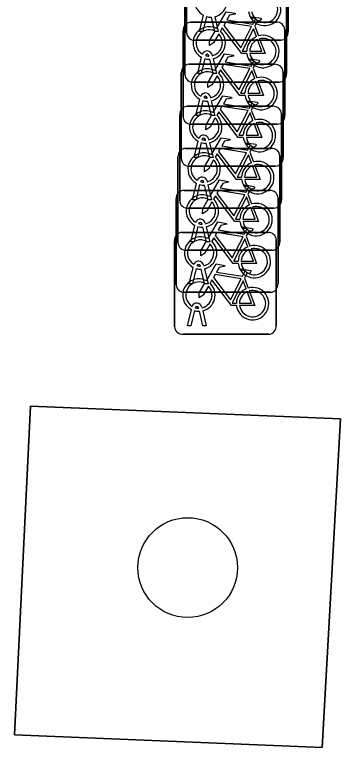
# Model space of a CAD drawing. Extents: x 160888 to 161385, y 386490 to 386908.
# Drawn here: x 161055.92 to 161059.11, y 386738.48 to 386745.67 of the extents above; entities that cross this region are included whole.
import ezdxf

# ---------------------------------------------------------------- set-up
doc = ezdxf.new("R2010")
doc.units = 0
for name, color, linetype in [('IMGEO_Boom', 7, 'Continuous'), ('IMGEO_Fietsenrek', 7, 'Continuous'), ('IMGEO_Groenvoorziening', 7, 'Continuous'), ('IMGEO_Voetpad_open', 7, 'Continuous')]:
    doc.layers.add(name, color=color, linetype=linetype)

msp = doc.modelspace()

# ---------------------------------------------------------------- linework, layer by layer
at = {"layer": 'IMGEO_Boom'}
msp.add_circle((161057.614, 386740.244), 0.4892, dxfattribs=at)
at = {"layer": 'IMGEO_Fietsenrek'}
for p, q in [((161058.6015, 386746.3401), (161058.6015, 386745.4992)), ((161058.6015, 386745.4992), (161058.6015, 386746.3401)), ((161057.6025, 386745.4899), (161057.6025, 386746.3308)), ((161057.6025, 386746.3308), (161057.6025, 386745.4899)), ((161057.5855, 386745.0779), (161057.5855, 386745.9188)), ((161057.5855, 386745.9188), (161057.5855, 386745.0779)), ((161058.5845, 386745.9281), (161058.5845, 386745.0872)), ((161058.5845, 386745.0872), (161058.5845, 386745.9281)), ((161057.7295, 386745.4993), (161057.7678, 386745.6593)), ((161057.7982, 386745.6471), (161057.7629, 386745.4993)), ((161057.881, 386745.4993), (161057.8471, 386745.641)), ((161057.8794, 386745.6453), (161057.9144, 386745.4993)), ((161057.6429, 386745.5905), (161058.4838, 386745.5905)), ((161058.4838, 386745.5905), (161057.6429, 386745.5905)), ((161058.2722, 386745.5522), (161058.3085, 386745.457)), ((161057.5685, 386744.6659), (161057.5685, 386745.5068)), ((161057.5685, 386745.5068), (161057.5685, 386744.6659)), ((161057.7629, 386745.4993), (161057.7295, 386745.4993)), ((161057.9144, 386745.4993), (161057.881, 386745.4993)), ((161058.5675, 386745.5161), (161058.5675, 386744.6752)), ((161058.5675, 386744.6752), (161058.5675, 386745.5161)), ((161058.5271, 386745.4155), (161057.6862, 386745.4155)), ((161057.6862, 386745.4155), (161058.5271, 386745.4155)), ((161057.8229, 386745.2589), (161057.8219, 386745.2632)), ((161057.8536, 386745.2704), (161057.8554, 386745.2625)), ((161057.7125, 386745.0873), (161057.7508, 386745.2473)), ((161057.7812, 386745.2351), (161057.7459, 386745.0873)), ((161057.864, 386745.0873), (161057.8301, 386745.229)), ((161057.8624, 386745.2333), (161057.8974, 386745.0873)), ((161057.6259, 386745.1785), (161058.4668, 386745.1785)), ((161058.4668, 386745.1785), (161057.6259, 386745.1785)), ((161058.2552, 386745.1402), (161058.2915, 386745.045)), ((161057.5515, 386744.2539), (161057.5515, 386745.0948)), ((161057.5515, 386745.0948), (161057.5515, 386744.2539)), ((161057.7459, 386745.0873), (161057.7125, 386745.0873)), ((161057.8974, 386745.0873), (161057.864, 386745.0873)), ((161058.5505, 386745.1041), (161058.5505, 386744.2632)), ((161058.5505, 386744.2632), (161058.5505, 386745.1041)), ((161058.5101, 386745.0035), (161057.6692, 386745.0035)), ((161057.6692, 386745.0035), (161058.5101, 386745.0035)), ((161057.6955, 386744.6753), (161057.7338, 386744.8353)), ((161057.8059, 386744.8469), (161057.8049, 386744.8512)), ((161057.8366, 386744.8584), (161057.8384, 386744.8505)), ((161057.6099, 386744.7665), (161058.4508, 386744.7665)), ((161058.4508, 386744.7665), (161057.6099, 386744.7665)), ((161057.7642, 386744.8231), (161057.7289, 386744.6753)), ((161057.847, 386744.6753), (161057.8131, 386744.817)), ((161057.8454, 386744.8213), (161057.8804, 386744.6753)), ((161057.5355, 386743.8419), (161057.5355, 386744.6828)), ((161057.5355, 386744.6828), (161057.5355, 386743.8419)), ((161058.2382, 386744.7282), (161058.2745, 386744.633)), ((161058.5345, 386744.6921), (161058.5345, 386743.8512)), ((161058.5345, 386743.8512), (161058.5345, 386744.6921)), ((161057.7289, 386744.6753), (161057.6955, 386744.6753)), ((161057.8804, 386744.6753), (161057.847, 386744.6753)), ((161058.4931, 386744.5915), (161057.6522, 386744.5915)), ((161057.6522, 386744.5915), (161058.4931, 386744.5915)), ((161057.6785, 386744.2633), (161057.7168, 386744.4233)), ((161057.7472, 386744.4111), (161057.7119, 386744.2633)), ((161057.7889, 386744.4349), (161057.7879, 386744.4392)), ((161057.83, 386744.2633), (161057.7961, 386744.405)), ((161057.8196, 386744.4464), (161057.8214, 386744.4385)), ((161057.8284, 386744.4093), (161057.8634, 386744.2633)), ((161057.5929, 386744.3545), (161058.4338, 386744.3545)), ((161058.4338, 386744.3545), (161057.5929, 386744.3545)), ((161057.5185, 386743.4299), (161057.5185, 386744.2708)), ((161057.5185, 386744.2708), (161057.5185, 386743.4299)), ((161057.7119, 386744.2633), (161057.6785, 386744.2633)), ((161057.8634, 386744.2633), (161057.83, 386744.2633)), ((161058.2222, 386744.3162), (161058.2585, 386744.221)), ((161058.5175, 386744.2801), (161058.5175, 386743.4392)), ((161058.5175, 386743.4392), (161058.5175, 386744.2801)), ((161058.4761, 386744.1795), (161057.6352, 386744.1795)), ((161057.6352, 386744.1795), (161058.4761, 386744.1795)), ((161057.8036, 386744.0344), (161057.8054, 386744.0265)), ((161057.6625, 386743.8513), (161057.7008, 386744.0113)), ((161057.7312, 386743.9991), (161057.6959, 386743.8513)), ((161057.7729, 386744.0229), (161057.7719, 386744.0272)), ((161057.814, 386743.8513), (161057.7801, 386743.993)), ((161057.8124, 386743.9973), (161057.8474, 386743.8513)), ((161057.5759, 386743.9425), (161058.4168, 386743.9425)), ((161058.4168, 386743.9425), (161057.5759, 386743.9425)), ((161058.2052, 386743.9042), (161058.2415, 386743.809)), ((161057.5015, 386743.0179), (161057.5015, 386743.8588)), ((161057.5015, 386743.8588), (161057.5015, 386743.0179)), ((161057.6959, 386743.8513), (161057.6625, 386743.8513)), ((161057.8474, 386743.8513), (161057.814, 386743.8513)), ((161058.5005, 386743.8681), (161058.5005, 386743.0272)), ((161058.5005, 386743.0272), (161058.5005, 386743.8681)), ((161058.4601, 386743.7675), (161057.6192, 386743.7675)), ((161057.6192, 386743.7675), (161058.4601, 386743.7675)), ((161057.7559, 386743.6109), (161057.7549, 386743.6152)), ((161057.7866, 386743.6224), (161057.7884, 386743.6145)), ((161057.6455, 386743.4393), (161057.6838, 386743.5993)), ((161057.7142, 386743.5871), (161057.6789, 386743.4393)), ((161057.797, 386743.4393), (161057.7631, 386743.581)), ((161057.7954, 386743.5853), (161057.8304, 386743.4393)), ((161057.5589, 386743.5305), (161058.3998, 386743.5305)), ((161058.3998, 386743.5305), (161057.5589, 386743.5305)), ((161058.1882, 386743.4922), (161058.2245, 386743.397)), ((161057.4845, 386742.6059), (161057.4845, 386743.4468)), ((161057.4845, 386743.4468), (161057.4845, 386742.6059)), ((161057.6789, 386743.4393), (161057.6455, 386743.4393)), ((161057.8304, 386743.4393), (161057.797, 386743.4393)), ((161058.4835, 386743.4561), (161058.4835, 386742.6152)), ((161058.4835, 386742.6152), (161058.4835, 386743.4561)), ((161058.4431, 386743.3555), (161057.6022, 386743.3555)), ((161057.6022, 386743.3555), (161058.4431, 386743.3555)), ((161057.6285, 386743.0273), (161057.6668, 386743.1873)), ((161057.6972, 386743.1751), (161057.6619, 386743.0273)), ((161057.7389, 386743.1989), (161057.7379, 386743.2032)), ((161057.7696, 386743.2104), (161057.7714, 386743.2025)), ((161057.7784, 386743.1733), (161057.8134, 386743.0273)), ((161057.78, 386743.0273), (161057.7461, 386743.169)), ((161058.1712, 386743.0802), (161058.2075, 386742.985)), ((161057.6619, 386743.0273), (161057.6285, 386743.0273)), ((161057.8134, 386743.0273), (161057.78, 386743.0273)), ((161058.4261, 386742.9435), (161057.5852, 386742.9435)), ((161057.5852, 386742.9435), (161058.4261, 386742.9435)), ((161057.6115, 386742.6153), (161057.6498, 386742.7753)), ((161057.6802, 386742.7631), (161057.6449, 386742.6153)), ((161057.7219, 386742.7869), (161057.7209, 386742.7912)), ((161057.763, 386742.6153), (161057.7291, 386742.757)), ((161057.7526, 386742.7984), (161057.7544, 386742.7905)), ((161057.7614, 386742.7613), (161057.7964, 386742.6153)), ((161057.6449, 386742.6153), (161057.6115, 386742.6153)), ((161057.7964, 386742.6153), (161057.763, 386742.6153)), ((161058.4091, 386742.5315), (161057.5682, 386742.5315)), ((161057.5682, 386742.5315), (161058.4091, 386742.5315))]:
    msp.add_line(p, q, dxfattribs=at)
for points in [[(161057.8981, 386745.5292), (161057.9928, 386745.6927), (161058.079, 386745.6789), (161058.0807, 386745.6702), (161058.0246, 386745.6593), (161057.9984, 386745.614), (161058.2536, 386745.5732)], [(161058.2536, 386745.5732), (161058.2786, 386745.622), (161058.2735, 386745.626), (161058.2503, 386745.6297), (161058.2376, 386745.6372), (161058.2366, 386745.6403), (161058.2388, 386745.6449), (161058.3336, 386745.6298), (161058.3359, 386745.6195), (161058.3265, 386745.6071), (161058.3141, 386745.6007), (161058.2996, 386745.6069), (161058.2722, 386745.5522)], [(161058.2407, 386745.548), (161057.9839, 386745.589), (161057.9672, 386745.5602), (161058.1342, 386745.3399), (161058.2407, 386745.548)], [(161057.9188, 386745.4767), (161057.8672, 386745.3875), (161057.8273, 386745.3615), (161057.8285, 386745.409), (161057.883, 386745.5032)], [(161058.1938, 386745.2845), (161058.1441, 386745.2846), (161057.9534, 386745.5363), (161057.9344, 386745.5035)], [(161058.2887, 386745.45), (161058.2594, 386745.5268), (161058.15, 386745.3087), (161058.1927, 386745.3086)], [(161058.2227, 386745.3085), (161058.3426, 386745.3083), (161058.2994, 386745.4219)], [(161058.3192, 386745.4288), (161058.3742, 386745.2842), (161058.2241, 386745.2845)], [(161057.8811, 386745.1172), (161057.9758, 386745.2807), (161058.062, 386745.2669), (161058.0637, 386745.2582), (161058.0076, 386745.2473), (161057.9814, 386745.202), (161058.2366, 386745.1612)], [(161058.2366, 386745.1612), (161058.2616, 386745.21), (161058.2565, 386745.214), (161058.2333, 386745.2177), (161058.2206, 386745.2252), (161058.2196, 386745.2283), (161058.2218, 386745.2329), (161058.3166, 386745.2178), (161058.3189, 386745.2075), (161058.3095, 386745.1951), (161058.2971, 386745.1887), (161058.2826, 386745.1949), (161058.2552, 386745.1402)], [(161058.1768, 386744.8725), (161058.1271, 386744.8726), (161057.9364, 386745.1243), (161057.9174, 386745.0915)], [(161058.2237, 386745.136), (161057.9669, 386745.177), (161057.9502, 386745.1482), (161058.1172, 386744.9279), (161058.2237, 386745.136)], [(161058.2717, 386745.038), (161058.2424, 386745.1148), (161058.133, 386744.8967), (161058.1757, 386744.8966)], [(161057.9018, 386745.0647), (161057.8502, 386744.9755), (161057.8103, 386744.9495), (161057.8115, 386744.997), (161057.866, 386745.0912)], [(161058.2057, 386744.8965), (161058.3256, 386744.8963), (161058.2824, 386745.0099)], [(161058.3022, 386745.0168), (161058.3572, 386744.8722), (161058.2071, 386744.8725)], [(161057.8641, 386744.7052), (161057.9588, 386744.8687), (161058.045, 386744.8549), (161058.0467, 386744.8462), (161057.9906, 386744.8353), (161057.9644, 386744.79), (161058.2196, 386744.7492)], [(161058.2067, 386744.724), (161057.9499, 386744.765), (161057.9332, 386744.7362), (161058.1002, 386744.5159), (161058.2067, 386744.724)], [(161058.2196, 386744.7492), (161058.2446, 386744.798), (161058.2395, 386744.802), (161058.2163, 386744.8057), (161058.2036, 386744.8132), (161058.2026, 386744.8163), (161058.2048, 386744.8209), (161058.2996, 386744.8058), (161058.3019, 386744.7955), (161058.2925, 386744.7831), (161058.2801, 386744.7767), (161058.2656, 386744.7829), (161058.2382, 386744.7282)], [(161058.1598, 386744.4605), (161058.1101, 386744.4606), (161057.9194, 386744.7123), (161057.9004, 386744.6795)], [(161058.2547, 386744.626), (161058.2254, 386744.7028), (161058.116, 386744.4847), (161058.1587, 386744.4846)], [(161057.8848, 386744.6527), (161057.8332, 386744.5635), (161057.7933, 386744.5375), (161057.7945, 386744.585), (161057.849, 386744.6792)], [(161058.1887, 386744.4845), (161058.3086, 386744.4843), (161058.2654, 386744.5979)], [(161058.2852, 386744.6048), (161058.3402, 386744.4602), (161058.1901, 386744.4605)], [(161057.8481, 386744.2932), (161057.9428, 386744.4567), (161058.029, 386744.4429), (161058.0307, 386744.4342), (161057.9746, 386744.4233), (161057.9484, 386744.378), (161058.2036, 386744.3372)], [(161058.2036, 386744.3372), (161058.2286, 386744.386), (161058.2235, 386744.39), (161058.2003, 386744.3937), (161058.1876, 386744.4012), (161058.1866, 386744.4043), (161058.1888, 386744.4089), (161058.2836, 386744.3938), (161058.2859, 386744.3835), (161058.2765, 386744.3711), (161058.2641, 386744.3647), (161058.2496, 386744.3709), (161058.2222, 386744.3162)], [(161058.1907, 386744.312), (161057.9339, 386744.353), (161057.9172, 386744.3242), (161058.0842, 386744.1039), (161058.1907, 386744.312)], [(161057.8688, 386744.2407), (161057.8172, 386744.1515), (161057.7773, 386744.1255), (161057.7785, 386744.173), (161057.833, 386744.2672)], [(161058.1438, 386744.0485), (161058.0941, 386744.0486), (161057.9034, 386744.3003), (161057.8844, 386744.2675)], [(161058.2387, 386744.214), (161058.2094, 386744.2908), (161058.1, 386744.0727), (161058.1427, 386744.0726)], [(161058.1727, 386744.0725), (161058.2926, 386744.0723), (161058.2494, 386744.1859)], [(161058.2692, 386744.1928), (161058.3242, 386744.0482), (161058.1741, 386744.0485)], [(161057.8311, 386743.8812), (161057.9258, 386744.0447), (161058.012, 386744.0309), (161058.0137, 386744.0222), (161057.9576, 386744.0113), (161057.9314, 386743.966), (161058.1866, 386743.9252)], [(161058.1866, 386743.9252), (161058.2116, 386743.974), (161058.2065, 386743.978), (161058.1833, 386743.9817), (161058.1706, 386743.9892), (161058.1696, 386743.9923), (161058.1718, 386743.9969), (161058.2666, 386743.9818), (161058.2689, 386743.9715), (161058.2595, 386743.9591), (161058.2471, 386743.9527), (161058.2326, 386743.9589), (161058.2052, 386743.9042)], [(161058.1737, 386743.9), (161057.9169, 386743.941), (161057.9002, 386743.9122), (161058.0672, 386743.6919), (161058.1737, 386743.9)], [(161057.8518, 386743.8287), (161057.8002, 386743.7395), (161057.7603, 386743.7135), (161057.7615, 386743.761), (161057.816, 386743.8552)], [(161058.1268, 386743.6365), (161058.0771, 386743.6366), (161057.8864, 386743.8883), (161057.8674, 386743.8555)], [(161058.2217, 386743.802), (161058.1924, 386743.8788), (161058.083, 386743.6607), (161058.1257, 386743.6606)], [(161058.1557, 386743.6605), (161058.2756, 386743.6603), (161058.2324, 386743.7739)], [(161058.2522, 386743.7808), (161058.3072, 386743.6362), (161058.1571, 386743.6365)], [(161057.8141, 386743.4692), (161057.9088, 386743.6327), (161057.995, 386743.6189), (161057.9967, 386743.6102), (161057.9406, 386743.5993), (161057.9144, 386743.554), (161058.1696, 386743.5132)], [(161058.1696, 386743.5132), (161058.1946, 386743.562), (161058.1895, 386743.566), (161058.1663, 386743.5697), (161058.1536, 386743.5772), (161058.1526, 386743.5803), (161058.1548, 386743.5849), (161058.2496, 386743.5698), (161058.2519, 386743.5595), (161058.2425, 386743.5471), (161058.2301, 386743.5407), (161058.2156, 386743.5469), (161058.1882, 386743.4922)], [(161058.1098, 386743.2245), (161058.0601, 386743.2246), (161057.8694, 386743.4763), (161057.8504, 386743.4435)], [(161058.1567, 386743.488), (161057.8999, 386743.529), (161057.8832, 386743.5002), (161058.0502, 386743.2799), (161058.1567, 386743.488)], [(161058.2047, 386743.39), (161058.1754, 386743.4668), (161058.066, 386743.2487), (161058.1087, 386743.2486)], [(161057.8348, 386743.4167), (161057.7832, 386743.3275), (161057.7433, 386743.3015), (161057.7445, 386743.349), (161057.799, 386743.4432)], [(161058.1387, 386743.2485), (161058.2586, 386743.2483), (161058.2154, 386743.3619)], [(161058.2352, 386743.3688), (161058.2902, 386743.2242), (161058.1401, 386743.2245)], [(161057.7971, 386743.0572), (161057.8918, 386743.2207), (161057.978, 386743.2069), (161057.9797, 386743.1982), (161057.9236, 386743.1873), (161057.8974, 386743.142), (161058.1526, 386743.1012)], [(161058.1526, 386743.1012), (161058.1776, 386743.15), (161058.1725, 386743.154), (161058.1493, 386743.1577), (161058.1366, 386743.1652), (161058.1356, 386743.1683), (161058.1378, 386743.1729), (161058.2326, 386743.1578), (161058.2349, 386743.1475), (161058.2255, 386743.1351), (161058.2131, 386743.1287), (161058.1986, 386743.1349), (161058.1712, 386743.0802)], [(161058.1397, 386743.076), (161057.8829, 386743.117), (161057.8662, 386743.0882), (161058.0332, 386742.8679), (161058.1397, 386743.076)], [(161057.8178, 386743.0047), (161057.7662, 386742.9155), (161057.7263, 386742.8895), (161057.7275, 386742.937), (161057.782, 386743.0312)], [(161058.0928, 386742.8125), (161058.0431, 386742.8126), (161057.8524, 386743.0643), (161057.8334, 386743.0315)], [(161058.1877, 386742.978), (161058.1584, 386743.0548), (161058.049, 386742.8367), (161058.0917, 386742.8366)], [(161058.2182, 386742.9568), (161058.2732, 386742.8122), (161058.1231, 386742.8125)], [(161058.1217, 386742.8365), (161058.2416, 386742.8363), (161058.1984, 386742.9499)]]:
    msp.add_lwpolyline(points, dxfattribs=at)
for centre, radius, start, end in [((161057.8421, 386745.7999), 0.159, 62.67661, 242.13685), ((161057.8421, 386745.7999), 0.159, 283.5766, 46.60424), ((161058.3687, 386745.7159), 0.159, 187.0065, 105.77075), ((161058.3687, 386745.7159), 0.129, 188.67146, 104.58832), ((161057.8421, 386745.7999), 0.159, 253.99666, 271.78671), ((161057.6462, 386745.5126), 0.0779, 92.4484, 184.28452), ((161057.6462, 386745.5126), 0.0779, 92.4484, 184.28452), ((161057.8251, 386745.3879), 0.159, 62.67661, 242.13685), ((161058.4896, 386745.5128), 0.0779, 2.4484, 94.28452), ((161058.4896, 386745.5128), 0.0779, 2.4484, 94.28452), ((161057.6804, 386745.4932), 0.0779, 182.4484, 274.28452), ((161057.6804, 386745.4932), 0.0779, 182.4484, 274.28452), ((161057.8251, 386745.3879), 0.129, 63.31916, 238.90302), ((161057.8251, 386745.3879), 0.129, 283.60429, 43.43025), ((161057.8251, 386745.3879), 0.159, 283.5766, 46.60424), ((161058.5238, 386745.4934), 0.0779, 272.4484, 4.28452), ((161058.5238, 386745.4934), 0.0779, 272.4484, 4.28452), ((161058.3517, 386745.3039), 0.159, 113.3408, 178.32165), ((161058.3517, 386745.3039), 0.159, 187.0065, 105.77075), ((161058.3517, 386745.3039), 0.129, 113.92302, 177.95563), ((161058.3517, 386745.3039), 0.129, 188.67146, 104.58832), ((161057.8049, 386745.2593), 0.0499, 12.8025, 158.69338), ((161057.8049, 386745.2593), 0.0174, 12.8025, 163.45023), ((161057.8251, 386745.3879), 0.129, 253.41502, 269.02044), ((161057.8251, 386745.3879), 0.159, 253.99666, 271.78671), ((161057.6292, 386745.1006), 0.0779, 92.4484, 184.28452), ((161057.6292, 386745.1006), 0.0779, 92.4484, 184.28452), ((161057.8081, 386744.9759), 0.159, 62.67661, 242.13685), ((161058.4726, 386745.1008), 0.0779, 2.4484, 94.28452), ((161058.4726, 386745.1008), 0.0779, 2.4484, 94.28452), ((161057.6634, 386745.0812), 0.0779, 182.4484, 274.28452), ((161057.6634, 386745.0812), 0.0779, 182.4484, 274.28452), ((161057.8081, 386744.9759), 0.129, 63.31916, 238.90302), ((161057.8081, 386744.9759), 0.129, 283.60429, 43.43025), ((161057.8081, 386744.9759), 0.159, 283.5766, 46.60424), ((161058.3347, 386744.8919), 0.159, 187.0065, 105.77075), ((161058.5068, 386745.0814), 0.0779, 272.4484, 4.28452), ((161058.5068, 386745.0814), 0.0779, 272.4484, 4.28452), ((161058.3347, 386744.8919), 0.159, 113.3408, 178.32165), ((161058.3347, 386744.8919), 0.129, 113.92302, 177.95563), ((161058.3347, 386744.8919), 0.129, 188.67146, 104.58832), ((161057.7879, 386744.8473), 0.0499, 12.8025, 158.69338), ((161057.7879, 386744.8473), 0.0174, 12.8025, 163.45023), ((161057.8081, 386744.9759), 0.129, 253.41502, 269.02044), ((161057.6132, 386744.6886), 0.0779, 92.4484, 184.28452), ((161057.6132, 386744.6886), 0.0779, 92.4484, 184.28452), ((161057.8081, 386744.9759), 0.159, 253.99666, 271.78671), ((161058.4566, 386744.6888), 0.0779, 2.4484, 94.28452), ((161058.4566, 386744.6888), 0.0779, 2.4484, 94.28452), ((161057.7911, 386744.5639), 0.159, 62.67661, 242.13685), ((161057.7911, 386744.5639), 0.129, 63.31916, 238.90302), ((161057.6464, 386744.6692), 0.0779, 182.4484, 274.28452), ((161057.6464, 386744.6692), 0.0779, 182.4484, 274.28452), ((161057.7911, 386744.5639), 0.129, 283.60429, 43.43025), ((161057.7911, 386744.5639), 0.159, 283.5766, 46.60424), ((161058.3177, 386744.4799), 0.159, 113.3408, 178.32165), ((161058.3177, 386744.4799), 0.159, 187.0065, 105.77075), ((161058.3177, 386744.4799), 0.129, 188.67146, 104.58832), ((161058.4898, 386744.6694), 0.0779, 272.4484, 4.28452), ((161058.4898, 386744.6694), 0.0779, 272.4484, 4.28452), ((161058.3177, 386744.4799), 0.129, 113.92302, 177.95563), ((161057.7709, 386744.4353), 0.0499, 12.8025, 158.69338), ((161057.7911, 386744.5639), 0.159, 253.99666, 271.78671), ((161057.7709, 386744.4353), 0.0174, 12.8025, 163.45023), ((161057.7911, 386744.5639), 0.129, 253.41502, 269.02044), ((161057.5962, 386744.2766), 0.0779, 92.4484, 184.28452), ((161057.5962, 386744.2766), 0.0779, 92.4484, 184.28452), ((161058.4396, 386744.2768), 0.0779, 2.4484, 94.28452), ((161058.4396, 386744.2768), 0.0779, 2.4484, 94.28452), ((161057.6294, 386744.2572), 0.0779, 182.4484, 274.28452), ((161057.6294, 386744.2572), 0.0779, 182.4484, 274.28452), ((161057.7751, 386744.1519), 0.159, 62.67661, 242.13685), ((161057.7751, 386744.1519), 0.129, 63.31916, 238.90302), ((161057.7751, 386744.1519), 0.159, 283.5766, 46.60424), ((161058.4728, 386744.2574), 0.0779, 272.4484, 4.28452), ((161058.4728, 386744.2574), 0.0779, 272.4484, 4.28452), ((161057.7751, 386744.1519), 0.129, 283.60429, 43.43025), ((161058.3017, 386744.0679), 0.159, 113.3408, 178.32165), ((161058.3017, 386744.0679), 0.159, 187.0065, 105.77075), ((161058.3017, 386744.0679), 0.129, 113.92302, 177.95563), ((161058.3017, 386744.0679), 0.129, 188.67146, 104.58832), ((161057.7549, 386744.0233), 0.0499, 12.8025, 158.69338), ((161057.7549, 386744.0233), 0.0174, 12.8025, 163.45023), ((161057.7751, 386744.1519), 0.159, 253.99666, 271.78671), ((161057.7751, 386744.1519), 0.129, 253.41502, 269.02044), ((161057.5792, 386743.8646), 0.0779, 92.4484, 184.28452), ((161057.5792, 386743.8646), 0.0779, 92.4484, 184.28452), ((161057.7581, 386743.7399), 0.159, 62.67661, 242.13685), ((161058.4226, 386743.8648), 0.0779, 2.4484, 94.28452), ((161058.4226, 386743.8648), 0.0779, 2.4484, 94.28452), ((161057.6134, 386743.8452), 0.0779, 182.4484, 274.28452), ((161057.6134, 386743.8452), 0.0779, 182.4484, 274.28452), ((161057.7581, 386743.7399), 0.129, 63.31916, 238.90302), ((161057.7581, 386743.7399), 0.129, 283.60429, 43.43025), ((161057.7581, 386743.7399), 0.159, 283.5766, 46.60424), ((161058.4568, 386743.8454), 0.0779, 272.4484, 4.28452), ((161058.4568, 386743.8454), 0.0779, 272.4484, 4.28452), ((161058.2847, 386743.6559), 0.159, 113.3408, 178.32165), ((161058.2847, 386743.6559), 0.159, 187.0065, 105.77075), ((161058.2847, 386743.6559), 0.129, 113.92302, 177.95563), ((161058.2847, 386743.6559), 0.129, 188.67146, 104.58832), ((161057.7379, 386743.6113), 0.0499, 12.8025, 158.69338), ((161057.7379, 386743.6113), 0.0174, 12.8025, 163.45023), ((161057.7581, 386743.7399), 0.129, 253.41502, 269.02044), ((161057.7581, 386743.7399), 0.159, 253.99666, 271.78671), ((161057.5622, 386743.4526), 0.0779, 92.4484, 184.28452), ((161057.5622, 386743.4526), 0.0779, 92.4484, 184.28452), ((161057.7411, 386743.3279), 0.159, 62.67661, 242.13685), ((161058.4056, 386743.4528), 0.0779, 2.4484, 94.28452), ((161058.4056, 386743.4528), 0.0779, 2.4484, 94.28452), ((161057.5964, 386743.4332), 0.0779, 182.4484, 274.28452), ((161057.5964, 386743.4332), 0.0779, 182.4484, 274.28452), ((161057.7411, 386743.3279), 0.129, 63.31916, 238.90302), ((161057.7411, 386743.3279), 0.129, 283.60429, 43.43025), ((161057.7411, 386743.3279), 0.159, 283.5766, 46.60424), ((161058.2677, 386743.2439), 0.159, 113.3408, 178.32165), ((161058.2677, 386743.2439), 0.159, 187.0065, 105.77075), ((161058.4398, 386743.4334), 0.0779, 272.4484, 4.28452), ((161058.4398, 386743.4334), 0.0779, 272.4484, 4.28452), ((161058.2677, 386743.2439), 0.129, 113.92302, 177.95563), ((161058.2677, 386743.2439), 0.129, 188.67146, 104.58832), ((161057.7209, 386743.1993), 0.0499, 12.8025, 158.69338), ((161057.7411, 386743.3279), 0.159, 253.99666, 271.78671), ((161057.7209, 386743.1993), 0.0174, 12.8025, 163.45023), ((161057.7411, 386743.3279), 0.129, 253.41502, 269.02044), ((161057.7241, 386742.9159), 0.159, 62.67661, 242.13685), ((161057.7241, 386742.9159), 0.129, 63.31916, 238.90302), ((161057.7241, 386742.9159), 0.159, 283.5766, 46.60424), ((161057.5794, 386743.0212), 0.0779, 182.4484, 274.28452), ((161057.5794, 386743.0212), 0.0779, 182.4484, 274.28452), ((161057.7241, 386742.9159), 0.129, 283.60429, 43.43025), ((161058.2507, 386742.8319), 0.159, 113.3408, 178.32165), ((161058.2507, 386742.8319), 0.159, 187.0065, 105.77075), ((161058.2507, 386742.8319), 0.129, 188.67146, 104.58832), ((161058.4228, 386743.0214), 0.0779, 272.4484, 4.28452), ((161058.4228, 386743.0214), 0.0779, 272.4484, 4.28452), ((161058.2507, 386742.8319), 0.129, 113.92302, 177.95563), ((161057.7039, 386742.7873), 0.0499, 12.8025, 158.69338), ((161057.7241, 386742.9159), 0.159, 253.99666, 271.78671), ((161057.7039, 386742.7873), 0.0174, 12.8025, 163.45023), ((161057.7241, 386742.9159), 0.129, 253.41502, 269.02044), ((161057.5624, 386742.6092), 0.0779, 182.4484, 274.28452), ((161057.5624, 386742.6092), 0.0779, 182.4484, 274.28452), ((161058.4058, 386742.6094), 0.0779, 272.4484, 4.28452), ((161058.4058, 386742.6094), 0.0779, 272.4484, 4.28452)]:
    msp.add_arc(centre, radius, start, end, dxfattribs=at)
at = {"layer": 'IMGEO_Groenvoorziening'}
msp.add_lwpolyline([(161056.07, 386741.828), (161055.916, 386738.605), (161058.932, 386738.482), (161059.112, 386741.703)], close=True, dxfattribs=at)
at = {"layer": 'IMGEO_Voetpad_open'}
msp.add_lwpolyline([(161055.916, 386738.605), (161056.07, 386741.828), (161059.112, 386741.703), (161058.932, 386738.482)], close=True, dxfattribs=at)

doc.saveas('drawing.dxf')
